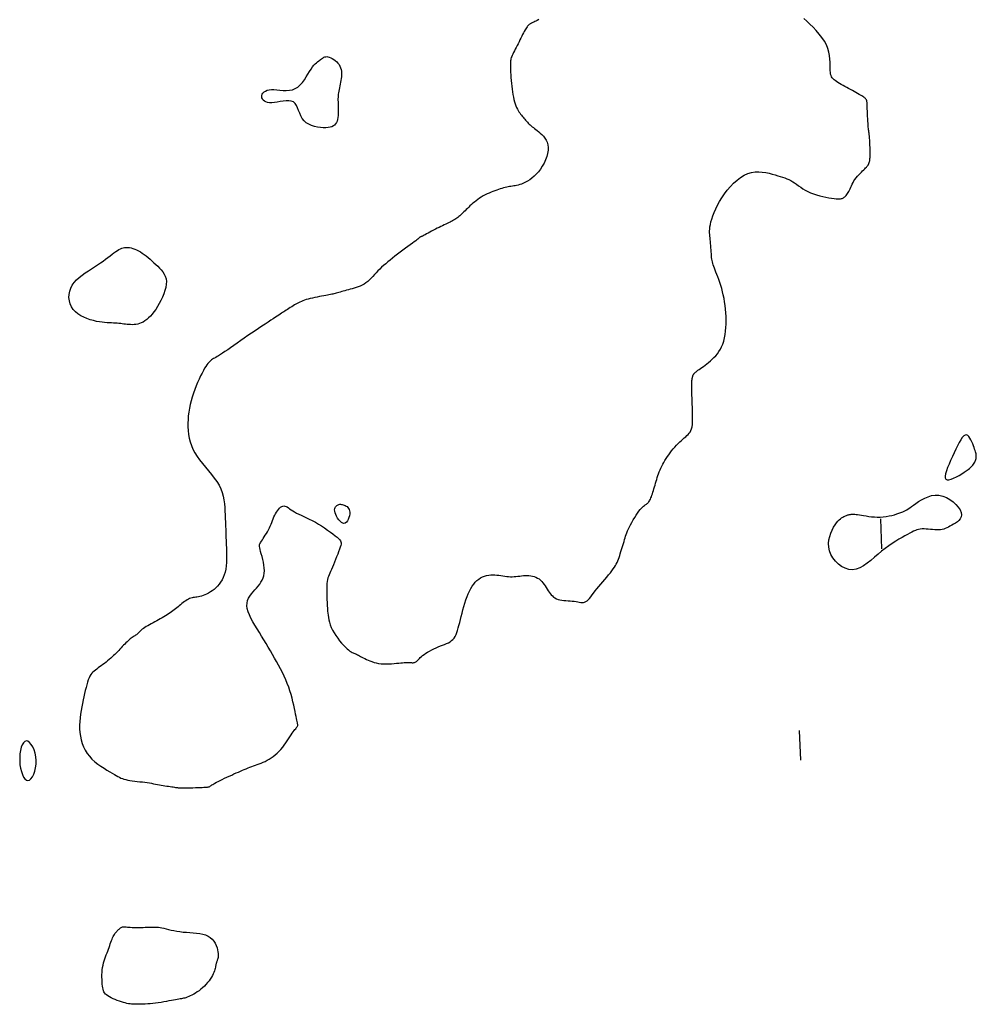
# Model space of a CAD drawing. Header units: millimetres. Extents: x 32690613 to 32693367, y 5343692 to 5344708.
# Tile 769 of 1009: x 32693266 to 32693298, y 5343931 to 5343964. Entities that reach past the tile are written whole.
import ezdxf

# ---------------------------------------------------------------- set-up
doc = ezdxf.new("R2010")
doc.units = ezdxf.units.MM
doc.header["$LTSCALE"] = 20
doc.layers.add('02-DGM_HL_493.00', color=102, linetype='Continuous')

msp = doc.modelspace()

# ---------------------------------------------------------------- linework, layer by layer
at = {"layer": '02-DGM_HL_493.00', "elevation": 493, "flags": 128}
for points in [[(32693283.334, 5343963.646), (32693283.282, 5343963.621), (32693283.235, 5343963.599), (32693283.196, 5343963.58), (32693283.163, 5343963.564), (32693283.136, 5343963.551), (32693283.113, 5343963.54), (32693283.094, 5343963.53), (32693283.077, 5343963.521), (32693283.062, 5343963.512), (32693283.047, 5343963.503), (32693283.031, 5343963.493), (32693283.015, 5343963.481), (32693282.997, 5343963.468), (32693282.979, 5343963.451), (32693282.96, 5343963.43), (32693282.939, 5343963.405), (32693282.918, 5343963.375), (32693282.895, 5343963.34), (32693282.871, 5343963.299), (32693282.845, 5343963.252), (32693282.819, 5343963.2), (32693282.791, 5343963.144), (32693282.762, 5343963.085), (32693282.732, 5343963.024), (32693282.702, 5343962.961), (32693282.67, 5343962.898), (32693282.638, 5343962.834), (32693282.606, 5343962.771), (32693282.574, 5343962.709), (32693282.543, 5343962.649), (32693282.513, 5343962.592), (32693282.486, 5343962.539), (32693282.462, 5343962.489), (32693282.441, 5343962.444), (32693282.423, 5343962.404), (32693282.41, 5343962.367), (32693282.399, 5343962.332), (32693282.391, 5343962.296), (32693282.386, 5343962.258), (32693282.383, 5343962.215), (32693282.382, 5343962.166), (32693282.381, 5343962.108), (32693282.382, 5343962.041), (32693282.384, 5343961.964), (32693282.387, 5343961.881), (32693282.391, 5343961.791), (32693282.397, 5343961.698), (32693282.404, 5343961.601), (32693282.413, 5343961.504), (32693282.423, 5343961.407), (32693282.435, 5343961.311), (32693282.449, 5343961.219), (32693282.464, 5343961.129), (32693282.481, 5343961.043), (32693282.5, 5343960.962), (32693282.52, 5343960.885), (32693282.541, 5343960.814), (32693282.564, 5343960.749), (32693282.588, 5343960.691), (32693282.613, 5343960.638), (32693282.639, 5343960.591), (32693282.665, 5343960.547), (32693282.692, 5343960.508), (32693282.72, 5343960.47), (32693282.748, 5343960.435), (32693282.776, 5343960.4), (32693282.804, 5343960.365), (32693282.833, 5343960.331), (32693282.861, 5343960.297), (32693282.89, 5343960.263), (32693282.92, 5343960.23), (32693282.95, 5343960.197), (32693282.981, 5343960.166), (32693283.013, 5343960.135), (32693283.046, 5343960.106), (32693283.08, 5343960.077), (32693283.116, 5343960.047), (32693283.155, 5343960.017), (32693283.195, 5343959.985), (32693283.238, 5343959.951), (32693283.284, 5343959.914), (32693283.333, 5343959.874), (32693283.385, 5343959.829), (32693283.438, 5343959.779), (32693283.491, 5343959.724), (32693283.539, 5343959.663), (32693283.582, 5343959.595), (32693283.616, 5343959.521), (32693283.64, 5343959.439), (32693283.651, 5343959.35), (32693283.647, 5343959.252), (32693283.63, 5343959.149), (32693283.6, 5343959.042), (32693283.56, 5343958.933), (32693283.51, 5343958.825), (32693283.453, 5343958.721), (32693283.39, 5343958.622), (32693283.322, 5343958.531), (32693283.251, 5343958.45), (32693283.178, 5343958.378), (32693283.104, 5343958.316), (32693283.03, 5343958.262), (32693282.957, 5343958.216), (32693282.886, 5343958.178), (32693282.818, 5343958.146), (32693282.754, 5343958.12), (32693282.695, 5343958.099), (32693282.64, 5343958.083), (32693282.588, 5343958.07), (32693282.539, 5343958.06), (32693282.492, 5343958.053), (32693282.445, 5343958.046), (32693282.399, 5343958.04), (32693282.352, 5343958.032), (32693282.304, 5343958.024), (32693282.255, 5343958.014), (32693282.204, 5343958.002), (32693282.151, 5343957.988), (32693282.096, 5343957.973), (32693282.039, 5343957.956), (32693281.981, 5343957.938), (32693281.92, 5343957.917), (32693281.857, 5343957.895), (32693281.793, 5343957.871), (32693281.728, 5343957.845), (32693281.662, 5343957.816), (32693281.596, 5343957.786), (32693281.53, 5343957.754), (32693281.465, 5343957.719), (32693281.402, 5343957.682), (32693281.341, 5343957.643), (32693281.283, 5343957.601), (32693281.226, 5343957.559), (32693281.171, 5343957.515), (32693281.119, 5343957.471), (32693281.07, 5343957.428), (32693281.022, 5343957.384), (32693280.978, 5343957.342), (32693280.935, 5343957.301), (32693280.895, 5343957.261), (32693280.857, 5343957.223), (32693280.82, 5343957.186), (32693280.785, 5343957.151), (32693280.75, 5343957.117), (32693280.717, 5343957.085), (32693280.683, 5343957.055), (32693280.649, 5343957.026), (32693280.615, 5343956.998), (32693280.581, 5343956.972), (32693280.546, 5343956.947), (32693280.509, 5343956.923), (32693280.472, 5343956.899), (32693280.433, 5343956.877), (32693280.392, 5343956.855), (32693280.35, 5343956.833), (32693280.305, 5343956.812), (32693280.258, 5343956.79), (32693280.209, 5343956.767), (32693280.158, 5343956.743), (32693280.103, 5343956.718), (32693280.047, 5343956.691), (32693279.987, 5343956.662), (32693279.924, 5343956.631), (32693279.86, 5343956.598), (32693279.795, 5343956.564), (32693279.732, 5343956.531), (32693279.67, 5343956.498), (32693279.613, 5343956.468), (32693279.561, 5343956.44), (32693279.515, 5343956.417), (32693279.477, 5343956.398), (32693279.446, 5343956.382), (32693279.421, 5343956.371), (32693279.4, 5343956.361), (32693279.384, 5343956.354), (32693279.371, 5343956.347), (32693279.359, 5343956.341), (32693279.349, 5343956.335), (32693279.339, 5343956.328), (32693279.327, 5343956.319), (32693279.312, 5343956.307), (32693279.293, 5343956.291), (32693279.269, 5343956.271), (32693279.237, 5343956.246), (32693279.197, 5343956.215), (32693279.147, 5343956.176), (32693279.086, 5343956.13), (32693279.015, 5343956.078), (32693278.937, 5343956.02), (32693278.853, 5343955.958), (32693278.766, 5343955.893), (32693278.676, 5343955.826), (32693278.587, 5343955.759), (32693278.5, 5343955.692), (32693278.417, 5343955.627), (32693278.338, 5343955.564), (32693278.262, 5343955.502), (32693278.189, 5343955.44), (32693278.12, 5343955.38), (32693278.053, 5343955.319), (32693277.989, 5343955.258), (32693277.928, 5343955.197), (32693277.869, 5343955.136), (32693277.811, 5343955.074), (32693277.755, 5343955.013), (32693277.699, 5343954.955), (32693277.642, 5343954.899), (32693277.585, 5343954.846), (32693277.525, 5343954.798), (32693277.464, 5343954.755), (32693277.4, 5343954.718), (32693277.334, 5343954.686), (32693277.266, 5343954.659), (32693277.198, 5343954.636), (32693277.129, 5343954.615), (32693277.062, 5343954.597), (32693276.996, 5343954.581), (32693276.933, 5343954.565), (32693276.872, 5343954.549), (32693276.815, 5343954.533), (32693276.761, 5343954.518), (32693276.709, 5343954.503), (32693276.66, 5343954.488), (32693276.614, 5343954.475), (32693276.57, 5343954.462), (32693276.529, 5343954.45), (32693276.489, 5343954.44), (32693276.451, 5343954.431), (32693276.413, 5343954.422), (32693276.373, 5343954.413), (32693276.33, 5343954.405), (32693276.283, 5343954.396), (32693276.231, 5343954.386), (32693276.173, 5343954.376), (32693276.107, 5343954.364), (32693276.036, 5343954.35), (32693275.96, 5343954.336), (32693275.882, 5343954.32), (32693275.803, 5343954.304), (32693275.725, 5343954.287), (32693275.65, 5343954.269), (32693275.58, 5343954.251), (32693275.516, 5343954.233), (32693275.458, 5343954.214), (32693275.404, 5343954.194), (32693275.354, 5343954.174), (32693275.306, 5343954.152), (32693275.26, 5343954.13), (32693275.215, 5343954.106), (32693275.17, 5343954.08), (32693275.123, 5343954.053), (32693275.076, 5343954.025), (32693275.029, 5343953.995), (32693274.982, 5343953.966), (32693274.935, 5343953.936), (32693274.889, 5343953.906), (32693274.845, 5343953.878), (32693274.804, 5343953.85), (32693274.764, 5343953.824), (32693274.725, 5343953.799), (32693274.685, 5343953.773), (32693274.643, 5343953.745), (32693274.596, 5343953.714), (32693274.542, 5343953.679), (32693274.481, 5343953.639), (32693274.411, 5343953.593), (32693274.329, 5343953.54), (32693274.237, 5343953.479), (32693274.137, 5343953.413), (32693274.029, 5343953.342), (32693273.916, 5343953.267), (32693273.799, 5343953.188), (32693273.679, 5343953.107), (32693273.557, 5343953.023), (32693273.436, 5343952.939), (32693273.315, 5343952.855), (32693273.198, 5343952.773), (32693273.085, 5343952.693), (32693272.978, 5343952.618), (32693272.878, 5343952.548), (32693272.786, 5343952.486), (32693272.705, 5343952.431), (32693272.634, 5343952.386), (32693272.573, 5343952.348), (32693272.521, 5343952.318), (32693272.476, 5343952.292), (32693272.436, 5343952.27), (32693272.401, 5343952.249), (32693272.369, 5343952.229), (32693272.338, 5343952.208), (32693272.308, 5343952.185), (32693272.277, 5343952.158), (32693272.245, 5343952.125), (32693272.212, 5343952.087), (32693272.178, 5343952.042), (32693272.141, 5343951.988), (32693272.102, 5343951.924), (32693272.06, 5343951.85), (32693272.015, 5343951.764), (32693271.967, 5343951.668), (32693271.918, 5343951.564), (32693271.868, 5343951.452), (32693271.819, 5343951.334), (32693271.772, 5343951.211), (32693271.727, 5343951.086), (32693271.686, 5343950.96), (32693271.65, 5343950.833), (32693271.618, 5343950.707), (32693271.592, 5343950.581), (32693271.57, 5343950.455), (32693271.555, 5343950.329), (32693271.545, 5343950.204), (32693271.54, 5343950.078), (32693271.542, 5343949.953), (32693271.55, 5343949.829), (32693271.565, 5343949.704), (32693271.588, 5343949.58), (32693271.62, 5343949.456), (32693271.661, 5343949.332), (32693271.712, 5343949.209), (32693271.774, 5343949.087), (32693271.848, 5343948.964), (32693271.933, 5343948.843), (32693272.028, 5343948.721), (32693272.128, 5343948.6), (32693272.229, 5343948.479), (32693272.33, 5343948.358), (32693272.425, 5343948.236), (32693272.512, 5343948.115), (32693272.586, 5343947.993), (32693272.646, 5343947.87), (32693272.692, 5343947.747), (32693272.727, 5343947.623), (32693272.751, 5343947.499), (32693272.768, 5343947.374), (32693272.779, 5343947.25), (32693272.787, 5343947.125), (32693272.792, 5343947), (32693272.797, 5343946.875), (32693272.801, 5343946.75), (32693272.806, 5343946.625), (32693272.811, 5343946.5), (32693272.816, 5343946.375), (32693272.821, 5343946.25), (32693272.826, 5343946.126), (32693272.831, 5343946.001), (32693272.835, 5343945.876), (32693272.839, 5343945.752), (32693272.841, 5343945.63), (32693272.84, 5343945.51), (32693272.836, 5343945.394), (32693272.827, 5343945.282), (32693272.812, 5343945.175), (32693272.791, 5343945.074), (32693272.763, 5343944.98), (32693272.728, 5343944.892), (32693272.687, 5343944.811), (32693272.641, 5343944.736), (32693272.591, 5343944.667), (32693272.537, 5343944.604), (32693272.479, 5343944.547), (32693272.42, 5343944.495), (32693272.358, 5343944.448), (32693272.296, 5343944.407), (32693272.233, 5343944.37), (32693272.171, 5343944.338), (32693272.111, 5343944.311), (32693272.051, 5343944.288), (32693271.995, 5343944.269), (32693271.942, 5343944.255), (32693271.892, 5343944.244), (32693271.846, 5343944.236), (32693271.802, 5343944.229), (32693271.76, 5343944.224), (32693271.719, 5343944.217), (32693271.68, 5343944.209), (32693271.64, 5343944.198), (32693271.599, 5343944.183), (32693271.558, 5343944.164), (32693271.515, 5343944.14), (32693271.471, 5343944.112), (32693271.427, 5343944.081), (32693271.383, 5343944.048), (32693271.339, 5343944.014), (32693271.295, 5343943.979), (32693271.251, 5343943.943), (32693271.208, 5343943.908), (32693271.165, 5343943.874), (32693271.123, 5343943.84), (32693271.079, 5343943.806), (32693271.035, 5343943.773), (32693270.989, 5343943.74), (32693270.942, 5343943.706), (32693270.892, 5343943.673), (32693270.84, 5343943.64), (32693270.786, 5343943.606), (32693270.73, 5343943.573), (32693270.672, 5343943.539), (32693270.613, 5343943.506), (32693270.552, 5343943.472), (32693270.491, 5343943.439), (32693270.43, 5343943.405), (32693270.369, 5343943.371), (32693270.309, 5343943.338), (32693270.25, 5343943.305), (32693270.194, 5343943.272), (32693270.141, 5343943.241), (32693270.091, 5343943.21), (32693270.047, 5343943.181), (32693270.008, 5343943.153), (32693269.975, 5343943.127), (32693269.947, 5343943.103), (32693269.924, 5343943.08), (32693269.903, 5343943.058), (32693269.885, 5343943.037), (32693269.867, 5343943.018), (32693269.849, 5343943), (32693269.83, 5343942.983), (32693269.809, 5343942.967), (32693269.785, 5343942.952), (32693269.759, 5343942.936), (32693269.732, 5343942.919), (32693269.702, 5343942.901), (32693269.671, 5343942.881), (32693269.638, 5343942.858), (32693269.604, 5343942.832), (32693269.568, 5343942.802), (32693269.531, 5343942.769), (32693269.494, 5343942.733), (32693269.455, 5343942.695), (32693269.416, 5343942.654), (32693269.377, 5343942.613), (32693269.337, 5343942.57), (32693269.297, 5343942.527), (32693269.257, 5343942.483), (32693269.217, 5343942.44), (32693269.176, 5343942.397), (32693269.134, 5343942.353), (32693269.09, 5343942.31), (32693269.045, 5343942.267), (32693268.998, 5343942.223), (32693268.949, 5343942.18), (32693268.898, 5343942.136), (32693268.844, 5343942.092), (32693268.789, 5343942.049), (32693268.734, 5343942.007), (32693268.679, 5343941.966), (32693268.625, 5343941.926), (32693268.573, 5343941.888), (32693268.523, 5343941.851), (32693268.476, 5343941.817), (32693268.431, 5343941.783), (32693268.39, 5343941.749), (32693268.351, 5343941.713), (32693268.315, 5343941.673), (32693268.281, 5343941.628), (32693268.249, 5343941.576), (32693268.219, 5343941.517), (32693268.191, 5343941.449), (32693268.165, 5343941.372), (32693268.14, 5343941.288), (32693268.116, 5343941.196), (32693268.092, 5343941.098), (32693268.069, 5343940.995), (32693268.046, 5343940.887), (32693268.023, 5343940.776), (32693267.999, 5343940.661), (32693267.975, 5343940.543), (32693267.953, 5343940.423), (32693267.934, 5343940.301), (32693267.918, 5343940.178), (32693267.907, 5343940.053), (32693267.901, 5343939.928), (32693267.902, 5343939.803), (32693267.911, 5343939.679), (32693267.928, 5343939.555), (32693267.954, 5343939.434), (32693267.989, 5343939.315), (32693268.034, 5343939.199), (32693268.089, 5343939.088), (32693268.154, 5343938.982), (32693268.23, 5343938.882), (32693268.317, 5343938.789), (32693268.413, 5343938.702), (32693268.514, 5343938.621), (32693268.618, 5343938.548), (32693268.721, 5343938.48), (32693268.821, 5343938.419), (32693268.914, 5343938.364), (32693268.998, 5343938.316), (32693269.071, 5343938.273), (32693269.133, 5343938.236), (32693269.189, 5343938.204), (32693269.24, 5343938.176), (32693269.289, 5343938.152), (32693269.339, 5343938.132), (32693269.392, 5343938.114), (32693269.452, 5343938.098), (32693269.519, 5343938.084), (32693269.593, 5343938.072), (32693269.672, 5343938.06), (32693269.756, 5343938.049), (32693269.841, 5343938.039), (32693269.927, 5343938.029), (32693270.012, 5343938.019), (32693270.094, 5343938.008), (32693270.173, 5343937.997), (32693270.247, 5343937.986), (32693270.318, 5343937.974), (32693270.387, 5343937.962), (32693270.453, 5343937.95), (32693270.518, 5343937.938), (32693270.582, 5343937.926), (32693270.645, 5343937.915), (32693270.708, 5343937.904), (32693270.77, 5343937.894), (32693270.83, 5343937.884), (32693270.889, 5343937.875), (32693270.944, 5343937.867), (32693270.996, 5343937.859), (32693271.043, 5343937.851), (32693271.085, 5343937.845), (32693271.122, 5343937.839), (32693271.155, 5343937.834), (32693271.187, 5343937.829), (32693271.219, 5343937.825), (32693271.254, 5343937.823), (32693271.294, 5343937.82), (32693271.342, 5343937.819), (32693271.399, 5343937.819), (32693271.467, 5343937.82), (32693271.544, 5343937.822), (32693271.626, 5343937.824), (32693271.712, 5343937.826), (32693271.797, 5343937.829), (32693271.879, 5343937.832), (32693271.956, 5343937.835), (32693272.024, 5343937.838), (32693272.081, 5343937.84), (32693272.127, 5343937.842), (32693272.165, 5343937.845), (32693272.195, 5343937.847), (32693272.22, 5343937.851), (32693272.24, 5343937.855), (32693272.257, 5343937.861), (32693272.273, 5343937.868), (32693272.288, 5343937.878), (32693272.305, 5343937.889), (32693272.324, 5343937.903), (32693272.346, 5343937.919), (32693272.374, 5343937.938), (32693272.407, 5343937.959), (32693272.448, 5343937.984), (32693272.497, 5343938.011), (32693272.555, 5343938.041), (32693272.621, 5343938.073), (32693272.693, 5343938.108), (32693272.77, 5343938.144), (32693272.85, 5343938.18), (32693272.931, 5343938.217), (32693273.012, 5343938.253), (32693273.09, 5343938.288), (32693273.165, 5343938.322), (32693273.237, 5343938.353), (32693273.306, 5343938.384), (32693273.372, 5343938.412), (32693273.437, 5343938.44), (32693273.5, 5343938.465), (32693273.562, 5343938.49), (32693273.624, 5343938.513), (32693273.685, 5343938.536), (32693273.747, 5343938.557), (32693273.81, 5343938.579), (32693273.873, 5343938.602), (32693273.936, 5343938.626), (32693274.001, 5343938.652), (32693274.066, 5343938.681), (32693274.133, 5343938.713), (32693274.201, 5343938.748), (32693274.27, 5343938.788), (32693274.339, 5343938.832), (32693274.408, 5343938.881), (32693274.476, 5343938.933), (32693274.542, 5343938.989), (32693274.606, 5343939.05), (32693274.668, 5343939.116), (32693274.726, 5343939.185), (32693274.781, 5343939.257), (32693274.833, 5343939.331), (32693274.882, 5343939.404), (32693274.927, 5343939.475), (32693274.97, 5343939.542), (32693275.01, 5343939.605), (32693275.047, 5343939.66), (32693275.081, 5343939.707), (32693275.112, 5343939.748), (32693275.14, 5343939.782), (32693275.164, 5343939.811), (32693275.185, 5343939.836), (32693275.203, 5343939.859), (32693275.216, 5343939.88), (32693275.225, 5343939.901), (32693275.23, 5343939.922), (32693275.231, 5343939.946), (32693275.228, 5343939.974), (32693275.222, 5343940.007), (32693275.214, 5343940.047), (32693275.203, 5343940.095), (32693275.19, 5343940.153), (32693275.175, 5343940.221), (32693275.159, 5343940.301), (32693275.141, 5343940.393), (32693275.121, 5343940.493), (32693275.098, 5343940.602), (32693275.072, 5343940.716), (32693275.043, 5343940.835), (32693275.009, 5343940.957), (32693274.971, 5343941.08), (32693274.928, 5343941.204), (32693274.881, 5343941.327), (32693274.829, 5343941.45), (32693274.774, 5343941.573), (32693274.715, 5343941.696), (32693274.653, 5343941.819), (32693274.589, 5343941.941), (32693274.523, 5343942.064), (32693274.455, 5343942.186), (32693274.385, 5343942.308), (32693274.314, 5343942.431), (32693274.241, 5343942.553), (32693274.168, 5343942.675), (32693274.093, 5343942.797), (32693274.018, 5343942.92), (32693273.943, 5343943.042), (32693273.867, 5343943.164), (32693273.793, 5343943.285), (32693273.723, 5343943.404), (32693273.66, 5343943.521), (32693273.606, 5343943.634), (32693273.564, 5343943.742), (32693273.535, 5343943.846), (32693273.523, 5343943.943), (32693273.528, 5343944.033), (32693273.549, 5343944.117), (32693273.583, 5343944.196), (32693273.627, 5343944.27), (32693273.678, 5343944.341), (32693273.734, 5343944.408), (32693273.793, 5343944.474), (32693273.85, 5343944.539), (32693273.904, 5343944.604), (32693273.953, 5343944.67), (32693273.997, 5343944.736), (32693274.035, 5343944.806), (32693274.067, 5343944.878), (32693274.09, 5343944.954), (32693274.105, 5343945.035), (32693274.111, 5343945.121), (32693274.108, 5343945.214), (32693274.096, 5343945.31), (32693274.078, 5343945.407), (32693274.056, 5343945.503), (32693274.032, 5343945.596), (32693274.008, 5343945.684), (32693273.986, 5343945.762), (32693273.968, 5343945.831), (32693273.956, 5343945.886), (32693273.949, 5343945.932), (32693273.948, 5343945.968), (32693273.952, 5343946), (32693273.961, 5343946.028), (32693273.976, 5343946.055), (32693273.994, 5343946.085), (32693274.018, 5343946.118), (32693274.045, 5343946.158), (32693274.075, 5343946.205), (32693274.109, 5343946.256), (32693274.143, 5343946.311), (32693274.178, 5343946.37), (32693274.213, 5343946.431), (32693274.247, 5343946.494), (32693274.278, 5343946.558), (32693274.307, 5343946.621), (32693274.334, 5343946.684), (32693274.359, 5343946.747), (32693274.383, 5343946.808), (32693274.407, 5343946.869), (32693274.432, 5343946.927), (32693274.458, 5343946.984), (32693274.486, 5343947.038), (32693274.516, 5343947.09), (32693274.549, 5343947.138), (32693274.584, 5343947.182), (32693274.62, 5343947.221), (32693274.656, 5343947.253), (32693274.694, 5343947.277), (32693274.731, 5343947.293), (32693274.768, 5343947.299), (32693274.804, 5343947.296), (32693274.84, 5343947.283), (32693274.878, 5343947.263), (32693274.918, 5343947.237), (32693274.961, 5343947.205), (32693275.009, 5343947.171), (32693275.063, 5343947.134), (32693275.123, 5343947.097), (32693275.191, 5343947.06), (32693275.266, 5343947.023), (32693275.347, 5343946.985), (32693275.434, 5343946.945), (32693275.526, 5343946.903), (32693275.622, 5343946.857), (32693275.722, 5343946.807), (32693275.825, 5343946.751), (32693275.929, 5343946.69), (32693276.034, 5343946.625), (32693276.137, 5343946.557), (32693276.237, 5343946.488), (32693276.33, 5343946.421), (32693276.416, 5343946.356), (32693276.492, 5343946.297), (32693276.556, 5343946.244), (32693276.606, 5343946.2), (32693276.644, 5343946.161), (32693276.67, 5343946.126), (32693276.686, 5343946.092), (32693276.691, 5343946.055), (32693276.688, 5343946.015), (32693276.677, 5343945.967), (32693276.659, 5343945.909), (32693276.635, 5343945.84), (32693276.607, 5343945.761), (32693276.575, 5343945.676), (32693276.54, 5343945.585), (32693276.504, 5343945.494), (32693276.467, 5343945.403), (32693276.431, 5343945.316), (32693276.396, 5343945.236), (32693276.364, 5343945.164), (32693276.335, 5343945.1), (32693276.308, 5343945.041), (32693276.285, 5343944.985), (32693276.265, 5343944.931), (32693276.247, 5343944.877), (32693276.233, 5343944.821), (32693276.222, 5343944.76), (32693276.213, 5343944.695), (32693276.208, 5343944.625), (32693276.205, 5343944.552), (32693276.205, 5343944.477), (32693276.205, 5343944.403), (32693276.207, 5343944.33), (32693276.209, 5343944.261), (32693276.212, 5343944.195), (32693276.214, 5343944.136), (32693276.216, 5343944.08), (32693276.218, 5343944.028), (32693276.221, 5343943.978), (32693276.224, 5343943.927), (32693276.228, 5343943.875), (32693276.232, 5343943.82), (32693276.237, 5343943.76), (32693276.243, 5343943.695), (32693276.251, 5343943.624), (32693276.263, 5343943.549), (32693276.278, 5343943.47), (32693276.299, 5343943.387), (32693276.325, 5343943.301), (32693276.36, 5343943.213), (32693276.402, 5343943.123), (32693276.453, 5343943.032), (32693276.511, 5343942.942), (32693276.575, 5343942.854), (32693276.641, 5343942.769), (32693276.708, 5343942.69), (32693276.775, 5343942.618), (32693276.837, 5343942.553), (32693276.894, 5343942.499), (32693276.944, 5343942.456), (32693276.988, 5343942.422), (32693277.026, 5343942.396), (32693277.06, 5343942.377), (32693277.091, 5343942.362), (32693277.12, 5343942.35), (32693277.148, 5343942.339), (32693277.177, 5343942.327), (32693277.206, 5343942.314), (32693277.238, 5343942.298), (32693277.271, 5343942.28), (32693277.308, 5343942.26), (32693277.347, 5343942.239), (32693277.389, 5343942.216), (32693277.435, 5343942.192), (32693277.485, 5343942.167), (32693277.539, 5343942.141), (32693277.597, 5343942.114), (32693277.66, 5343942.088), (32693277.727, 5343942.064), (32693277.798, 5343942.041), (32693277.873, 5343942.022), (32693277.952, 5343942.006), (32693278.035, 5343941.995), (32693278.122, 5343941.989), (32693278.211, 5343941.987), (32693278.3, 5343941.989), (32693278.389, 5343941.994), (32693278.474, 5343942.001), (32693278.555, 5343942.008), (32693278.63, 5343942.016), (32693278.697, 5343942.023), (32693278.755, 5343942.028), (32693278.804, 5343942.032), (32693278.846, 5343942.035), (32693278.883, 5343942.036), (32693278.915, 5343942.037), (32693278.944, 5343942.037), (32693278.971, 5343942.036), (32693278.998, 5343942.034), (32693279.025, 5343942.032), (32693279.052, 5343942.031), (32693279.08, 5343942.03), (32693279.107, 5343942.03), (32693279.134, 5343942.032), (32693279.159, 5343942.037), (32693279.184, 5343942.045), (32693279.207, 5343942.056), (32693279.229, 5343942.072), (32693279.249, 5343942.091), (32693279.271, 5343942.114), (32693279.294, 5343942.14), (32693279.321, 5343942.169), (32693279.351, 5343942.2), (32693279.387, 5343942.234), (32693279.43, 5343942.269), (32693279.48, 5343942.306), (32693279.537, 5343942.345), (32693279.599, 5343942.383), (32693279.666, 5343942.422), (32693279.737, 5343942.459), (32693279.809, 5343942.496), (32693279.883, 5343942.53), (32693279.957, 5343942.562), (32693280.03, 5343942.592), (32693280.1, 5343942.619), (32693280.169, 5343942.646), (32693280.234, 5343942.673), (32693280.296, 5343942.702), (32693280.353, 5343942.734), (32693280.404, 5343942.77), (32693280.45, 5343942.812), (32693280.49, 5343942.859), (32693280.525, 5343942.913), (32693280.555, 5343942.974), (32693280.582, 5343943.041), (32693280.606, 5343943.115), (32693280.629, 5343943.196), (32693280.651, 5343943.284), (32693280.675, 5343943.379), (32693280.699, 5343943.48), (32693280.726, 5343943.587), (32693280.754, 5343943.698), (32693280.785, 5343943.81), (32693280.817, 5343943.923), (32693280.851, 5343944.035), (32693280.886, 5343944.144), (32693280.924, 5343944.249), (32693280.964, 5343944.347), (32693281.007, 5343944.439), (32693281.051, 5343944.524), (32693281.098, 5343944.603), (32693281.148, 5343944.674), (32693281.201, 5343944.738), (32693281.257, 5343944.794), (32693281.316, 5343944.842), (32693281.378, 5343944.882), (32693281.444, 5343944.915), (32693281.511, 5343944.94), (32693281.58, 5343944.959), (32693281.65, 5343944.972), (32693281.721, 5343944.979), (32693281.791, 5343944.982), (32693281.861, 5343944.98), (32693281.929, 5343944.975), (32693281.996, 5343944.967), (32693282.062, 5343944.957), (32693282.127, 5343944.947), (32693282.191, 5343944.937), (32693282.255, 5343944.928), (32693282.318, 5343944.921), (32693282.38, 5343944.917), (32693282.443, 5343944.917), (32693282.505, 5343944.921), (32693282.568, 5343944.927), (32693282.63, 5343944.934), (32693282.692, 5343944.942), (32693282.754, 5343944.949), (32693282.817, 5343944.955), (32693282.879, 5343944.959), (32693282.942, 5343944.96), (32693283.004, 5343944.957), (32693283.065, 5343944.95), (32693283.125, 5343944.939), (32693283.183, 5343944.923), (32693283.239, 5343944.902), (32693283.292, 5343944.876), (32693283.342, 5343944.843), (32693283.389, 5343944.805), (32693283.432, 5343944.761), (32693283.473, 5343944.713), (32693283.511, 5343944.662), (32693283.547, 5343944.609), (32693283.582, 5343944.555), (32693283.616, 5343944.502), (32693283.65, 5343944.45), (32693283.683, 5343944.4), (32693283.717, 5343944.354), (32693283.752, 5343944.31), (32693283.79, 5343944.271), (32693283.831, 5343944.235), (32693283.876, 5343944.204), (32693283.926, 5343944.178), (32693283.981, 5343944.157), (32693284.042, 5343944.141), (32693284.108, 5343944.129), (32693284.177, 5343944.121), (32693284.248, 5343944.115), (32693284.32, 5343944.111), (32693284.391, 5343944.106), (32693284.46, 5343944.101), (32693284.525, 5343944.095), (32693284.586, 5343944.086), (32693284.642, 5343944.075), (32693284.693, 5343944.066), (32693284.742, 5343944.058), (32693284.788, 5343944.054), (32693284.832, 5343944.056), (32693284.874, 5343944.065), (32693284.915, 5343944.082), (32693284.956, 5343944.11), (32693284.997, 5343944.146), (32693285.039, 5343944.192), (32693285.082, 5343944.245), (32693285.128, 5343944.305), (32693285.177, 5343944.37), (32693285.23, 5343944.44), (32693285.287, 5343944.514), (32693285.349, 5343944.59), (32693285.415, 5343944.668), (32693285.482, 5343944.747), (32693285.55, 5343944.826), (32693285.616, 5343944.904), (32693285.68, 5343944.978), (32693285.739, 5343945.05), (32693285.792, 5343945.117), (32693285.838, 5343945.179), (32693285.877, 5343945.237), (32693285.911, 5343945.291), (32693285.94, 5343945.344), (32693285.966, 5343945.397), (32693285.989, 5343945.45), (32693286.01, 5343945.506), (32693286.031, 5343945.564), (32693286.053, 5343945.627), (32693286.074, 5343945.694), (32693286.096, 5343945.762), (32693286.117, 5343945.833), (32693286.139, 5343945.903), (32693286.159, 5343945.973), (32693286.179, 5343946.041), (32693286.198, 5343946.106), (32693286.216, 5343946.167), (32693286.234, 5343946.226), (32693286.252, 5343946.284), (32693286.271, 5343946.341), (32693286.293, 5343946.399), (32693286.318, 5343946.46), (32693286.347, 5343946.524), (32693286.38, 5343946.593), (32693286.419, 5343946.667), (32693286.463, 5343946.745), (32693286.509, 5343946.826), (32693286.557, 5343946.905), (32693286.607, 5343946.983), (32693286.655, 5343947.055), (32693286.702, 5343947.121), (32693286.745, 5343947.178), (32693286.785, 5343947.224), (32693286.821, 5343947.261), (32693286.853, 5343947.291), (32693286.883, 5343947.314), (32693286.909, 5343947.332), (32693286.933, 5343947.348), (32693286.956, 5343947.363), (32693286.977, 5343947.379), (32693286.996, 5343947.397), (32693287.015, 5343947.417), (32693287.033, 5343947.44), (32693287.05, 5343947.466), (32693287.067, 5343947.496), (32693287.084, 5343947.53), (32693287.101, 5343947.567), (32693287.118, 5343947.61), (32693287.135, 5343947.656), (32693287.152, 5343947.707), (32693287.17, 5343947.762), (32693287.188, 5343947.819), (32693287.206, 5343947.878), (32693287.224, 5343947.94), (32693287.243, 5343948.002), (32693287.261, 5343948.066), (32693287.28, 5343948.129), (32693287.298, 5343948.192), (32693287.318, 5343948.255), (32693287.338, 5343948.319), (32693287.36, 5343948.382), (32693287.383, 5343948.446), (32693287.408, 5343948.509), (32693287.436, 5343948.573), (32693287.466, 5343948.637), (32693287.499, 5343948.7), (32693287.534, 5343948.764), (32693287.572, 5343948.828), (32693287.612, 5343948.892), (32693287.655, 5343948.957), (32693287.701, 5343949.021), (32693287.749, 5343949.085), (32693287.8, 5343949.15), (32693287.853, 5343949.214), (32693287.907, 5343949.276), (32693287.962, 5343949.337), (32693288.017, 5343949.395), (32693288.071, 5343949.45), (32693288.125, 5343949.501), (32693288.176, 5343949.547), (32693288.225, 5343949.588), (32693288.272, 5343949.626), (32693288.315, 5343949.663), (32693288.354, 5343949.7), (32693288.39, 5343949.739), (32693288.421, 5343949.783), (32693288.447, 5343949.833), (32693288.469, 5343949.892), (32693288.484, 5343949.96), (32693288.495, 5343950.037), (32693288.502, 5343950.122), (32693288.505, 5343950.213), (32693288.505, 5343950.309), (32693288.503, 5343950.409), (32693288.5, 5343950.512), (32693288.496, 5343950.616), (32693288.492, 5343950.72), (32693288.488, 5343950.822), (32693288.484, 5343950.922), (32693288.481, 5343951.018), (32693288.478, 5343951.109), (32693288.476, 5343951.194), (32693288.475, 5343951.27), (32693288.475, 5343951.338), (32693288.475, 5343951.395), (32693288.477, 5343951.444), (32693288.479, 5343951.484), (32693288.482, 5343951.517), (32693288.485, 5343951.545), (32693288.489, 5343951.568), (32693288.493, 5343951.588), (32693288.496, 5343951.605), (32693288.5, 5343951.622), (32693288.503, 5343951.637), (32693288.506, 5343951.652), (32693288.51, 5343951.666), (32693288.515, 5343951.679), (32693288.519, 5343951.692), (32693288.525, 5343951.705), (32693288.532, 5343951.718), (32693288.54, 5343951.731), (32693288.55, 5343951.744), (32693288.562, 5343951.758), (32693288.577, 5343951.774), (32693288.596, 5343951.791), (32693288.619, 5343951.811), (32693288.647, 5343951.832), (32693288.681, 5343951.857), (32693288.72, 5343951.885), (32693288.765, 5343951.917), (32693288.814, 5343951.952), (32693288.868, 5343951.99), (32693288.924, 5343952.031), (32693288.982, 5343952.075), (32693289.042, 5343952.123), (32693289.102, 5343952.174), (32693289.162, 5343952.228), (32693289.222, 5343952.286), (32693289.28, 5343952.348), (32693289.335, 5343952.414), (32693289.387, 5343952.487), (32693289.436, 5343952.565), (32693289.48, 5343952.649), (32693289.518, 5343952.741), (32693289.55, 5343952.839), (32693289.577, 5343952.945), (32693289.598, 5343953.056), (32693289.613, 5343953.172), (32693289.624, 5343953.291), (32693289.629, 5343953.413), (32693289.631, 5343953.537), (32693289.628, 5343953.662), (32693289.621, 5343953.787), (32693289.61, 5343953.911), (32693289.596, 5343954.034), (32693289.579, 5343954.155), (32693289.559, 5343954.273), (32693289.535, 5343954.389), (32693289.509, 5343954.501), (32693289.481, 5343954.61), (32693289.45, 5343954.713), (32693289.417, 5343954.812), (32693289.384, 5343954.906), (32693289.351, 5343954.995), (32693289.319, 5343955.078), (32693289.288, 5343955.155), (32693289.26, 5343955.226), (32693289.235, 5343955.291), (32693289.213, 5343955.35), (32693289.195, 5343955.403), (32693289.181, 5343955.453), (32693289.169, 5343955.502), (32693289.159, 5343955.55), (32693289.151, 5343955.599), (32693289.144, 5343955.652), (32693289.139, 5343955.708), (32693289.134, 5343955.77), (32693289.129, 5343955.837), (32693289.124, 5343955.907), (32693289.12, 5343955.979), (32693289.115, 5343956.051), (32693289.11, 5343956.121), (32693289.105, 5343956.19), (32693289.098, 5343956.255), (32693289.092, 5343956.315), (32693289.085, 5343956.371), (32693289.079, 5343956.427), (32693289.076, 5343956.483), (32693289.075, 5343956.542), (32693289.078, 5343956.606), (32693289.087, 5343956.676), (32693289.101, 5343956.755), (32693289.122, 5343956.844), (32693289.15, 5343956.943), (32693289.186, 5343957.05), (32693289.23, 5343957.163), (32693289.281, 5343957.282), (32693289.341, 5343957.406), (32693289.41, 5343957.532), (32693289.488, 5343957.66), (32693289.575, 5343957.788), (32693289.671, 5343957.914), (32693289.773, 5343958.035), (32693289.882, 5343958.148), (32693289.996, 5343958.251), (32693290.114, 5343958.341), (32693290.235, 5343958.416), (32693290.357, 5343958.472), (32693290.481, 5343958.509), (32693290.604, 5343958.527), (32693290.726, 5343958.531), (32693290.845, 5343958.523), (32693290.961, 5343958.505), (32693291.072, 5343958.481), (32693291.178, 5343958.453), (32693291.276, 5343958.425), (32693291.368, 5343958.398), (32693291.452, 5343958.373), (32693291.53, 5343958.348), (32693291.604, 5343958.323), (32693291.673, 5343958.296), (32693291.74, 5343958.267), (32693291.805, 5343958.234), (32693291.869, 5343958.198), (32693291.933, 5343958.156), (32693291.999, 5343958.111), (32693292.066, 5343958.062), (32693292.137, 5343958.013), (32693292.211, 5343957.963), (32693292.291, 5343957.914), (32693292.376, 5343957.867), (32693292.467, 5343957.824), (32693292.566, 5343957.785), (32693292.67, 5343957.751), (32693292.777, 5343957.722), (32693292.883, 5343957.696), (32693292.987, 5343957.675), (32693293.085, 5343957.657), (32693293.176, 5343957.643), (32693293.257, 5343957.633), (32693293.325, 5343957.626), (32693293.382, 5343957.622), (32693293.43, 5343957.621), (32693293.47, 5343957.623), (32693293.503, 5343957.628), (32693293.531, 5343957.635), (32693293.556, 5343957.646), (32693293.579, 5343957.659), (32693293.602, 5343957.674), (32693293.624, 5343957.693), (32693293.647, 5343957.714), (32693293.669, 5343957.738), (32693293.691, 5343957.766), (32693293.713, 5343957.797), (32693293.734, 5343957.832), (32693293.755, 5343957.871), (32693293.776, 5343957.914), (32693293.797, 5343957.961), (32693293.819, 5343958.01), (32693293.842, 5343958.061), (32693293.867, 5343958.114), (32693293.895, 5343958.169), (32693293.926, 5343958.223), (32693293.96, 5343958.277), (32693293.999, 5343958.33), (32693294.042, 5343958.381), (32693294.086, 5343958.431), (32693294.131, 5343958.478), (32693294.175, 5343958.523), (32693294.217, 5343958.564), (32693294.256, 5343958.601), (32693294.29, 5343958.634), (32693294.319, 5343958.663), (32693294.343, 5343958.687), (32693294.362, 5343958.708), (32693294.377, 5343958.726), (32693294.389, 5343958.741), (32693294.399, 5343958.755), (32693294.406, 5343958.767), (32693294.413, 5343958.778), (32693294.418, 5343958.788), (32693294.423, 5343958.798), (32693294.428, 5343958.809), (32693294.432, 5343958.819), (32693294.436, 5343958.83), (32693294.44, 5343958.841), (32693294.443, 5343958.853), (32693294.447, 5343958.866), (32693294.451, 5343958.881), (32693294.455, 5343958.897), (32693294.459, 5343958.918), (32693294.463, 5343958.943), (32693294.466, 5343958.974), (32693294.468, 5343959.013), (32693294.47, 5343959.06), (32693294.471, 5343959.117), (32693294.471, 5343959.185), (32693294.469, 5343959.261), (32693294.467, 5343959.342), (32693294.464, 5343959.426), (32693294.461, 5343959.509), (32693294.456, 5343959.59), (32693294.452, 5343959.664), (32693294.447, 5343959.729), (32693294.442, 5343959.783), (32693294.437, 5343959.829), (32693294.431, 5343959.868), (32693294.426, 5343959.905), (32693294.42, 5343959.943), (32693294.415, 5343959.983), (32693294.41, 5343960.03), (32693294.404, 5343960.087), (32693294.399, 5343960.155), (32693294.395, 5343960.233), (32693294.39, 5343960.316), (32693294.386, 5343960.403), (32693294.382, 5343960.49), (32693294.378, 5343960.574), (32693294.375, 5343960.651), (32693294.373, 5343960.72), (32693294.37, 5343960.776), (32693294.368, 5343960.822), (32693294.366, 5343960.858), (32693294.364, 5343960.886), (32693294.361, 5343960.908), (32693294.357, 5343960.925), (32693294.353, 5343960.94), (32693294.347, 5343960.952), (32693294.339, 5343960.964), (32693294.329, 5343960.977), (32693294.317, 5343960.99), (32693294.301, 5343961.004), (32693294.281, 5343961.02), (32693294.257, 5343961.038), (32693294.227, 5343961.057), (32693294.192, 5343961.079), (32693294.15, 5343961.104), (32693294.103, 5343961.132), (32693294.051, 5343961.161), (32693293.995, 5343961.193), (32693293.936, 5343961.225), (32693293.875, 5343961.259), (32693293.812, 5343961.294), (32693293.748, 5343961.329), (32693293.684, 5343961.364), (32693293.621, 5343961.399), (32693293.56, 5343961.433), (32693293.5, 5343961.467), (32693293.443, 5343961.501), (32693293.39, 5343961.533), (32693293.341, 5343961.565), (32693293.297, 5343961.595), (32693293.258, 5343961.624), (32693293.225, 5343961.654), (32693293.197, 5343961.686), (32693293.174, 5343961.721), (32693293.156, 5343961.763), (32693293.143, 5343961.812), (32693293.134, 5343961.87), (32693293.129, 5343961.939), (32693293.127, 5343962.02), (32693293.127, 5343962.112), (32693293.126, 5343962.213), (32693293.12, 5343962.322), (32693293.107, 5343962.437), (32693293.085, 5343962.556), (32693293.05, 5343962.678), (32693293, 5343962.801), (32693292.933, 5343962.923), (32693292.852, 5343963.044), (32693292.759, 5343963.162), (32693292.658, 5343963.277), (32693292.552, 5343963.388), (32693292.445, 5343963.495), (32693292.339, 5343963.595), (32693292.238, 5343963.688)], [(32693294.814, 5343946.86), (32693294.853, 5343945.86)], [(32693292.09, 5343939.748), (32693292.129, 5343938.749)]]:
    msp.add_lwpolyline(points, dxfattribs=at)
for points in [[(32693276.694, 5343961.663), (32693276.685, 5343961.601), (32693276.674, 5343961.538), (32693276.662, 5343961.476), (32693276.649, 5343961.415), (32693276.635, 5343961.355), (32693276.623, 5343961.297), (32693276.611, 5343961.241), (32693276.602, 5343961.187), (32693276.595, 5343961.136), (32693276.59, 5343961.086), (32693276.587, 5343961.038), (32693276.585, 5343960.988), (32693276.585, 5343960.938), (32693276.586, 5343960.886), (32693276.588, 5343960.83), (32693276.59, 5343960.77), (32693276.593, 5343960.705), (32693276.595, 5343960.637), (32693276.595, 5343960.566), (32693276.594, 5343960.495), (32693276.59, 5343960.424), (32693276.583, 5343960.357), (32693276.572, 5343960.293), (32693276.556, 5343960.235), (32693276.534, 5343960.183), (32693276.506, 5343960.139), (32693276.472, 5343960.101), (32693276.43, 5343960.07), (32693276.38, 5343960.045), (32693276.321, 5343960.027), (32693276.253, 5343960.015), (32693276.175, 5343960.009), (32693276.087, 5343960.008), (32693275.992, 5343960.015), (32693275.892, 5343960.029), (32693275.791, 5343960.052), (32693275.693, 5343960.084), (32693275.6, 5343960.127), (32693275.516, 5343960.181), (32693275.443, 5343960.247), (32693275.385, 5343960.325), (32693275.338, 5343960.412), (32693275.298, 5343960.504), (32693275.263, 5343960.596), (32693275.227, 5343960.683), (32693275.189, 5343960.762), (32693275.142, 5343960.829), (32693275.085, 5343960.878), (32693275.014, 5343960.907), (32693274.931, 5343960.919), (32693274.84, 5343960.917), (32693274.743, 5343960.906), (32693274.644, 5343960.89), (32693274.546, 5343960.872), (32693274.451, 5343960.858), (32693274.363, 5343960.85), (32693274.285, 5343960.851), (32693274.217, 5343960.863), (32693274.159, 5343960.883), (32693274.111, 5343960.909), (32693274.073, 5343960.941), (32693274.046, 5343960.978), (32693274.028, 5343961.017), (32693274.022, 5343961.059), (32693274.025, 5343961.1), (32693274.039, 5343961.141), (32693274.064, 5343961.179), (32693274.099, 5343961.215), (32693274.145, 5343961.245), (32693274.201, 5343961.269), (32693274.268, 5343961.286), (32693274.346, 5343961.294), (32693274.434, 5343961.293), (32693274.531, 5343961.285), (32693274.634, 5343961.276), (32693274.74, 5343961.267), (32693274.847, 5343961.264), (32693274.953, 5343961.27), (32693275.055, 5343961.289), (32693275.151, 5343961.325), (32693275.239, 5343961.38), (32693275.319, 5343961.451), (32693275.392, 5343961.534), (32693275.459, 5343961.626), (32693275.52, 5343961.72), (32693275.577, 5343961.815), (32693275.631, 5343961.904), (32693275.681, 5343961.985), (32693275.729, 5343962.054), (32693275.775, 5343962.111), (32693275.819, 5343962.158), (32693275.86, 5343962.197), (32693275.9, 5343962.23), (32693275.936, 5343962.257), (32693275.971, 5343962.281), (32693276.002, 5343962.304), (32693276.032, 5343962.325), (32693276.059, 5343962.346), (32693276.086, 5343962.365), (32693276.114, 5343962.381), (32693276.143, 5343962.393), (32693276.174, 5343962.4), (32693276.209, 5343962.402), (32693276.249, 5343962.397), (32693276.293, 5343962.384), (32693276.342, 5343962.365), (32693276.392, 5343962.339), (32693276.443, 5343962.307), (32693276.493, 5343962.27), (32693276.541, 5343962.228), (32693276.584, 5343962.182), (32693276.62, 5343962.133), (32693276.65, 5343962.081), (32693276.672, 5343962.026), (32693276.688, 5343961.969), (32693276.699, 5343961.91), (32693276.704, 5343961.85), (32693276.704, 5343961.788), (32693276.701, 5343961.726)], [(32693270.517, 5343954), (32693270.458, 5343953.907), (32693270.399, 5343953.823), (32693270.339, 5343953.746), (32693270.279, 5343953.678), (32693270.219, 5343953.617), (32693270.158, 5343953.564), (32693270.098, 5343953.518), (32693270.037, 5343953.481), (32693269.975, 5343953.451), (32693269.914, 5343953.428), (32693269.853, 5343953.411), (32693269.792, 5343953.4), (32693269.731, 5343953.394), (32693269.672, 5343953.391), (32693269.613, 5343953.392), (32693269.556, 5343953.395), (32693269.5, 5343953.4), (32693269.446, 5343953.406), (32693269.391, 5343953.413), (32693269.336, 5343953.42), (32693269.281, 5343953.427), (32693269.224, 5343953.434), (32693269.165, 5343953.44), (32693269.104, 5343953.444), (32693269.04, 5343953.447), (32693268.972, 5343953.45), (32693268.9, 5343953.452), (32693268.824, 5343953.456), (32693268.743, 5343953.462), (32693268.657, 5343953.471), (32693268.566, 5343953.484), (32693268.468, 5343953.503), (32693268.364, 5343953.527), (32693268.257, 5343953.557), (32693268.148, 5343953.595), (32693268.041, 5343953.64), (32693267.939, 5343953.693), (32693267.843, 5343953.755), (32693267.758, 5343953.826), (32693267.685, 5343953.906), (32693267.627, 5343953.995), (32693267.584, 5343954.093), (32693267.556, 5343954.196), (32693267.544, 5343954.303), (32693267.548, 5343954.411), (32693267.567, 5343954.518), (32693267.602, 5343954.622), (32693267.653, 5343954.722), (32693267.719, 5343954.814), (32693267.799, 5343954.901), (32693267.889, 5343954.982), (32693267.987, 5343955.058), (32693268.091, 5343955.131), (32693268.197, 5343955.2), (32693268.304, 5343955.268), (32693268.407, 5343955.335), (32693268.506, 5343955.401), (32693268.6, 5343955.467), (32693268.689, 5343955.531), (32693268.773, 5343955.593), (32693268.851, 5343955.652), (32693268.925, 5343955.707), (32693268.993, 5343955.759), (32693269.056, 5343955.805), (32693269.115, 5343955.847), (32693269.169, 5343955.883), (32693269.221, 5343955.913), (32693269.27, 5343955.939), (32693269.318, 5343955.959), (32693269.366, 5343955.974), (32693269.415, 5343955.983), (32693269.466, 5343955.988), (32693269.519, 5343955.987), (32693269.575, 5343955.982), (32693269.633, 5343955.971), (32693269.693, 5343955.955), (32693269.755, 5343955.934), (32693269.817, 5343955.908), (32693269.881, 5343955.876), (32693269.944, 5343955.84), (32693270.009, 5343955.798), (32693270.073, 5343955.752), (32693270.137, 5343955.702), (32693270.202, 5343955.648), (32693270.267, 5343955.592), (32693270.332, 5343955.534), (32693270.397, 5343955.475), (32693270.461, 5343955.415), (32693270.526, 5343955.355), (32693270.589, 5343955.294), (32693270.647, 5343955.231), (32693270.701, 5343955.164), (32693270.746, 5343955.093), (32693270.782, 5343955.017), (32693270.806, 5343954.935), (32693270.817, 5343954.845), (32693270.814, 5343954.748), (32693270.796, 5343954.644), (32693270.768, 5343954.536), (32693270.729, 5343954.425), (32693270.683, 5343954.314), (32693270.631, 5343954.205), (32693270.575, 5343954.099)], [(32693297.234, 5343948.956), (32693297.177, 5343948.829), (32693297.123, 5343948.705), (32693297.074, 5343948.587), (32693297.034, 5343948.479), (32693297.005, 5343948.382), (32693296.99, 5343948.301), (32693296.992, 5343948.238), (32693297.013, 5343948.196), (32693297.056, 5343948.178), (32693297.118, 5343948.18), (32693297.193, 5343948.2), (32693297.278, 5343948.233), (32693297.368, 5343948.276), (32693297.46, 5343948.325), (32693297.549, 5343948.378), (32693297.63, 5343948.429), (32693297.701, 5343948.477), (32693297.761, 5343948.521), (32693297.812, 5343948.561), (32693297.854, 5343948.599), (32693297.89, 5343948.635), (32693297.92, 5343948.669), (32693297.944, 5343948.702), (32693297.965, 5343948.734), (32693297.984, 5343948.766), (32693297.999, 5343948.798), (32693298.013, 5343948.83), (32693298.023, 5343948.861), (32693298.031, 5343948.893), (32693298.036, 5343948.924), (32693298.039, 5343948.956), (32693298.039, 5343948.987), (32693298.036, 5343949.018), (32693298.031, 5343949.051), (32693298.023, 5343949.085), (32693298.013, 5343949.122), (32693298, 5343949.162), (32693297.983, 5343949.208), (32693297.964, 5343949.259), (32693297.943, 5343949.317), (32693297.918, 5343949.382), (32693297.89, 5343949.45), (32693297.86, 5343949.517), (32693297.826, 5343949.578), (32693297.79, 5343949.63), (32693297.751, 5343949.667), (32693297.709, 5343949.686), (32693297.664, 5343949.681), (32693297.617, 5343949.651), (32693297.567, 5343949.596), (32693297.514, 5343949.521), (32693297.461, 5343949.428), (32693297.405, 5343949.322), (32693297.349, 5343949.206), (32693297.292, 5343949.082)], [(32693293.813, 5343947.015), (32693293.836, 5343947.018), (32693293.861, 5343947.02), (32693293.889, 5343947.02), (32693293.92, 5343947.02), (32693293.957, 5343947.018), (32693294, 5343947.014), (32693294.05, 5343947.007), (32693294.108, 5343946.999), (32693294.176, 5343946.988), (32693294.251, 5343946.975), (32693294.334, 5343946.961), (32693294.423, 5343946.948), (32693294.516, 5343946.937), (32693294.613, 5343946.929), (32693294.712, 5343946.925), (32693294.811, 5343946.926), (32693294.911, 5343946.933), (32693295.009, 5343946.945), (32693295.105, 5343946.962), (32693295.197, 5343946.982), (32693295.284, 5343947.004), (32693295.366, 5343947.028), (32693295.44, 5343947.052), (32693295.506, 5343947.076), (32693295.564, 5343947.098), (32693295.614, 5343947.121), (32693295.661, 5343947.145), (32693295.707, 5343947.171), (32693295.754, 5343947.201), (32693295.805, 5343947.236), (32693295.863, 5343947.277), (32693295.93, 5343947.326), (32693296.009, 5343947.382), (32693296.098, 5343947.443), (32693296.197, 5343947.504), (32693296.304, 5343947.561), (32693296.418, 5343947.61), (32693296.537, 5343947.645), (32693296.659, 5343947.663), (32693296.784, 5343947.659), (32693296.91, 5343947.631), (32693297.033, 5343947.581), (32693297.151, 5343947.514), (32693297.259, 5343947.435), (32693297.354, 5343947.347), (32693297.433, 5343947.255), (32693297.493, 5343947.163), (32693297.53, 5343947.077), (32693297.541, 5343946.999), (32693297.53, 5343946.93), (32693297.501, 5343946.868), (32693297.457, 5343946.813), (32693297.402, 5343946.765), (32693297.34, 5343946.722), (32693297.276, 5343946.683), (32693297.213, 5343946.647), (32693297.154, 5343946.615), (32693297.099, 5343946.586), (32693297.046, 5343946.56), (32693296.995, 5343946.538), (32693296.943, 5343946.52), (32693296.89, 5343946.506), (32693296.834, 5343946.496), (32693296.774, 5343946.491), (32693296.709, 5343946.491), (32693296.64, 5343946.495), (32693296.569, 5343946.501), (32693296.496, 5343946.508), (32693296.423, 5343946.516), (32693296.351, 5343946.522), (32693296.282, 5343946.525), (32693296.217, 5343946.525), (32693296.157, 5343946.52), (32693296.1, 5343946.51), (32693296.045, 5343946.495), (32693295.99, 5343946.475), (32693295.932, 5343946.449), (32693295.869, 5343946.418), (32693295.801, 5343946.381), (32693295.724, 5343946.339), (32693295.637, 5343946.291), (32693295.542, 5343946.238), (32693295.439, 5343946.178), (32693295.33, 5343946.112), (32693295.215, 5343946.039), (32693295.098, 5343945.959), (32693294.977, 5343945.872), (32693294.856, 5343945.777), (32693294.735, 5343945.675), (32693294.614, 5343945.571), (32693294.493, 5343945.468), (32693294.372, 5343945.372), (32693294.25, 5343945.288), (32693294.127, 5343945.221), (32693294.004, 5343945.175), (32693293.88, 5343945.155), (32693293.755, 5343945.165), (32693293.632, 5343945.203), (32693293.513, 5343945.264), (32693293.403, 5343945.345), (32693293.304, 5343945.442), (32693293.219, 5343945.551), (32693293.152, 5343945.669), (32693293.104, 5343945.792), (32693293.079, 5343945.916), (32693293.075, 5343946.039), (32693293.087, 5343946.159), (32693293.113, 5343946.275), (32693293.15, 5343946.385), (32693293.194, 5343946.487), (32693293.243, 5343946.58), (32693293.293, 5343946.661), (32693293.341, 5343946.73), (32693293.387, 5343946.786), (32693293.431, 5343946.833), (32693293.472, 5343946.87), (32693293.512, 5343946.9), (32693293.548, 5343946.924), (32693293.583, 5343946.942), (32693293.615, 5343946.957), (32693293.644, 5343946.97), (32693293.672, 5343946.981), (32693293.697, 5343946.989), (32693293.722, 5343946.997), (32693293.745, 5343947.003), (32693293.768, 5343947.008), (32693293.79, 5343947.012)], [(32693276.488, 5343947.07), (32693276.477, 5343947.122), (32693276.473, 5343947.167), (32693276.477, 5343947.207), (32693276.487, 5343947.241), (32693276.502, 5343947.27), (32693276.521, 5343947.294), (32693276.543, 5343947.314), (32693276.567, 5343947.329), (32693276.592, 5343947.341), (32693276.618, 5343947.349), (32693276.644, 5343947.353), (32693276.672, 5343947.354), (32693276.701, 5343947.352), (32693276.73, 5343947.346), (32693276.761, 5343947.338), (32693276.793, 5343947.327), (32693276.825, 5343947.313), (32693276.858, 5343947.295), (32693276.889, 5343947.274), (32693276.917, 5343947.248), (32693276.942, 5343947.217), (32693276.962, 5343947.18), (32693276.976, 5343947.136), (32693276.982, 5343947.086), (32693276.98, 5343947.028), (32693276.97, 5343946.967), (32693276.953, 5343946.905), (32693276.929, 5343946.846), (32693276.9, 5343946.794), (32693276.866, 5343946.751), (32693276.828, 5343946.723), (32693276.787, 5343946.711), (32693276.743, 5343946.719), (32693276.698, 5343946.745), (32693276.654, 5343946.784), (32693276.611, 5343946.834), (32693276.571, 5343946.891), (32693276.537, 5343946.952), (32693276.509, 5343947.012)], [(32693266.442, 5343938.746), (32693266.43, 5343938.87), (32693266.405, 5343938.989), (32693266.369, 5343939.1), (32693266.324, 5343939.2), (32693266.274, 5343939.283), (32693266.22, 5343939.347), (32693266.165, 5343939.387), (32693266.111, 5343939.4), (32693266.061, 5343939.383), (32693266.016, 5343939.339), (32693265.976, 5343939.271), (32693265.942, 5343939.185), (32693265.916, 5343939.083), (32693265.897, 5343938.969), (32693265.888, 5343938.848), (32693265.887, 5343938.724), (32693265.897, 5343938.6), (32693265.916, 5343938.48), (32693265.944, 5343938.369), (32693265.978, 5343938.269), (32693266.018, 5343938.185), (32693266.063, 5343938.121), (32693266.112, 5343938.081), (32693266.163, 5343938.068), (32693266.216, 5343938.085), (32693266.267, 5343938.129), (32693266.316, 5343938.197), (32693266.36, 5343938.284), (32693266.396, 5343938.386), (32693266.424, 5343938.5), (32693266.44, 5343938.621)], [(32693272.471, 5343931.826), (32693272.464, 5343931.792), (32693272.455, 5343931.754), (32693272.444, 5343931.712), (32693272.43, 5343931.666), (32693272.413, 5343931.617), (32693272.391, 5343931.565), (32693272.364, 5343931.51), (32693272.332, 5343931.453), (32693272.293, 5343931.395), (32693272.25, 5343931.336), (32693272.201, 5343931.276), (32693272.149, 5343931.217), (32693272.094, 5343931.159), (32693272.036, 5343931.104), (32693271.976, 5343931.052), (32693271.916, 5343931.003), (32693271.855, 5343930.96), (32693271.795, 5343930.92), (32693271.735, 5343930.885), (32693271.677, 5343930.854), (32693271.622, 5343930.828), (32693271.569, 5343930.805), (32693271.52, 5343930.785), (32693271.474, 5343930.769), (32693271.433, 5343930.757), (32693271.395, 5343930.747), (32693271.357, 5343930.738), (32693271.32, 5343930.731), (32693271.279, 5343930.725), (32693271.235, 5343930.718), (32693271.185, 5343930.71), (32693271.127, 5343930.7), (32693271.06, 5343930.688), (32693270.986, 5343930.675), (32693270.905, 5343930.659), (32693270.819, 5343930.644), (32693270.729, 5343930.628), (32693270.638, 5343930.612), (32693270.545, 5343930.598), (32693270.453, 5343930.585), (32693270.363, 5343930.574), (32693270.275, 5343930.565), (32693270.19, 5343930.558), (32693270.108, 5343930.553), (32693270.03, 5343930.549), (32693269.956, 5343930.547), (32693269.886, 5343930.546), (32693269.821, 5343930.546), (32693269.761, 5343930.547), (32693269.704, 5343930.549), (32693269.65, 5343930.553), (32693269.598, 5343930.559), (32693269.545, 5343930.567), (32693269.491, 5343930.578), (32693269.434, 5343930.591), (32693269.374, 5343930.608), (32693269.308, 5343930.628), (32693269.239, 5343930.651), (32693269.168, 5343930.677), (32693269.097, 5343930.705), (32693269.028, 5343930.734), (32693268.963, 5343930.765), (32693268.903, 5343930.796), (32693268.851, 5343930.828), (32693268.807, 5343930.859), (32693268.771, 5343930.892), (32693268.743, 5343930.926), (32693268.72, 5343930.963), (32693268.703, 5343931.004), (32693268.69, 5343931.05), (32693268.679, 5343931.102), (32693268.671, 5343931.16), (32693268.664, 5343931.226), (32693268.658, 5343931.299), (32693268.654, 5343931.376), (32693268.652, 5343931.457), (32693268.653, 5343931.539), (32693268.657, 5343931.623), (32693268.664, 5343931.706), (32693268.674, 5343931.786), (32693268.689, 5343931.863), (32693268.707, 5343931.936), (32693268.727, 5343932.007), (32693268.75, 5343932.075), (32693268.774, 5343932.142), (32693268.799, 5343932.207), (32693268.823, 5343932.271), (32693268.847, 5343932.335), (32693268.87, 5343932.398), (32693268.892, 5343932.461), (32693268.913, 5343932.522), (32693268.933, 5343932.581), (32693268.953, 5343932.638), (32693268.972, 5343932.691), (32693268.991, 5343932.741), (32693269.01, 5343932.786), (32693269.03, 5343932.826), (32693269.049, 5343932.861), (32693269.069, 5343932.893), (32693269.089, 5343932.921), (32693269.108, 5343932.947), (32693269.128, 5343932.97), (32693269.148, 5343932.993), (32693269.168, 5343933.014), (32693269.188, 5343933.036), (32693269.209, 5343933.057), (32693269.229, 5343933.077), (32693269.25, 5343933.096), (32693269.272, 5343933.113), (32693269.295, 5343933.127), (32693269.319, 5343933.138), (32693269.344, 5343933.146), (32693269.371, 5343933.151), (32693269.399, 5343933.152), (32693269.431, 5343933.151), (32693269.467, 5343933.148), (32693269.508, 5343933.144), (32693269.553, 5343933.139), (32693269.605, 5343933.135), (32693269.664, 5343933.131), (32693269.73, 5343933.129), (32693269.802, 5343933.128), (32693269.878, 5343933.129), (32693269.956, 5343933.13), (32693270.034, 5343933.132), (32693270.11, 5343933.135), (32693270.182, 5343933.137), (32693270.248, 5343933.14), (32693270.306, 5343933.142), (32693270.359, 5343933.144), (32693270.409, 5343933.144), (32693270.456, 5343933.143), (32693270.503, 5343933.14), (32693270.553, 5343933.134), (32693270.606, 5343933.126), (32693270.666, 5343933.115), (32693270.732, 5343933.1), (32693270.807, 5343933.082), (32693270.888, 5343933.063), (32693270.976, 5343933.043), (32693271.069, 5343933.024), (32693271.168, 5343933.005), (32693271.272, 5343932.989), (32693271.38, 5343932.976), (32693271.491, 5343932.966), (32693271.605, 5343932.958), (32693271.718, 5343932.951), (32693271.829, 5343932.941), (32693271.937, 5343932.927), (32693272.039, 5343932.908), (32693272.134, 5343932.88), (32693272.219, 5343932.842), (32693272.293, 5343932.792), (32693272.357, 5343932.733), (32693272.411, 5343932.667), (32693272.455, 5343932.596), (32693272.491, 5343932.522), (32693272.519, 5343932.449), (32693272.539, 5343932.378), (32693272.552, 5343932.313), (32693272.56, 5343932.254), (32693272.562, 5343932.203), (32693272.56, 5343932.157), (32693272.554, 5343932.118), (32693272.547, 5343932.083), (32693272.537, 5343932.053), (32693272.528, 5343932.026), (32693272.519, 5343932.003), (32693272.511, 5343931.982), (32693272.504, 5343931.962), (32693272.498, 5343931.943), (32693272.493, 5343931.924), (32693272.488, 5343931.903), (32693272.483, 5343931.881), (32693272.478, 5343931.855)]]:
    msp.add_lwpolyline(points, close=True, dxfattribs=at)

doc.saveas('drawing.dxf')
